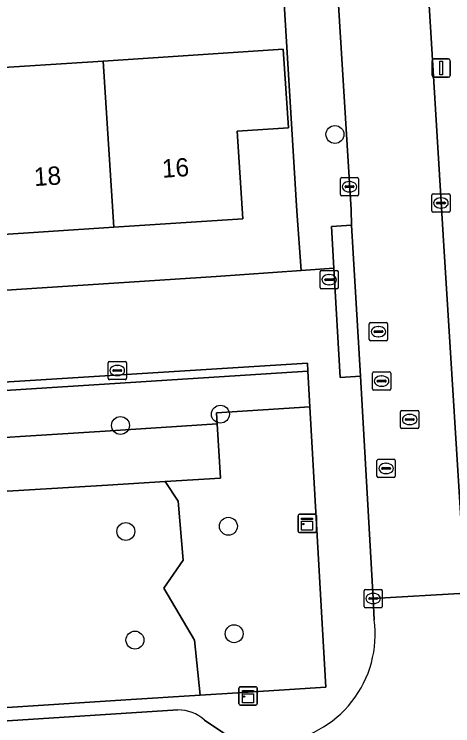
# Model space of a CAD drawing. Extents: x 159680 to 160786, y 387323 to 388340.
# Drawn here: x 160647.82 to 160671.79, y 388039.25 to 388078.14 of the extents above; entities that cross this region are included whole.
import ezdxf

# ---------------------------------------------------------------- set-up
doc = ezdxf.new("R2010")
doc.units = 0
for name, color, linetype in [('IMGEO_Boom', 7, 'Continuous'), ('IMGEO_Brandkraan', 7, 'Continuous'), ('IMGEO_Erf', 7, 'Continuous'), ('IMGEO_Groenvoorziening', 7, 'Continuous'), ('IMGEO_Kast', 7, 'Continuous'), ('IMGEO_Kolk', 7, 'Continuous'), ('IMGEO_Lichtmast', 7, 'Continuous'), ('IMGEO_Pand', 7, 'Continuous'), ('IMGEO_Pand_nummerreeks', 7, 'Continuous'), ('IMGEO_Parkeervlak_open', 7, 'Continuous'), ('IMGEO_Rijbaan_lokaal_open', 7, 'Continuous'), ('IMGEO_Rioolput', 7, 'Continuous'), ('IMGEO_Voetpad_open', 7, 'Continuous')]:
    doc.layers.add(name, color=color, linetype=linetype)

msp = doc.modelspace()

# ---------------------------------------------------------------- linework, layer by layer
at = {"layer": 'IMGEO_Boom'}
for centre in [(160665.348, 388071.568), (160659.088, 388056.278), (160653.624, 388055.665), (160659.525, 388050.154), (160653.918, 388049.872), (160654.416, 388043.934), (160659.838, 388044.282)]:
    msp.add_circle(centre, 0.489, dxfattribs=at)
at = {"layer": 'IMGEO_Brandkraan'}
for p, q in [((160664.533, 388063.204), (160664.533, 388064.056)), ((160664.608, 388064.13), (160665.46, 388064.13)), ((160665.021, 388063.91), (160665.046, 388063.91)), ((160665.534, 388064.056), (160665.534, 388063.204)), ((160664.792, 388063.624), (160664.792, 388063.636)), ((160665.23, 388063.587), (160664.832, 388063.587)), ((160664.835, 388063.673), (160665.233, 388063.673)), ((160665.276, 388063.636), (160665.276, 388063.624)), ((160665.46, 388063.13), (160664.608, 388063.13)), ((160665.044, 388063.35), (160665.019, 388063.35))]:
    msp.add_line(p, q, dxfattribs=at)
for points in [[(160664.533, 388063.204), (160664.533, 388064.056)], [(160664.608, 388064.13), (160665.46, 388064.13)], [(160665.534, 388064.056), (160665.534, 388063.204)], [(160665.46, 388063.13), (160664.608, 388063.13)]]:
    msp.add_lwpolyline(points, dxfattribs=at)
for centre, radius, start, end in [((160664.61, 388064.054), 0.0765, 91.552, 178.448), ((160664.61, 388064.054), 0.0765, 91.552, 178.448), ((160665.458, 388064.054), 0.0765, 1.552, 88.448), ((160665.458, 388064.054), 0.0765, 1.552, 88.448), ((160664.832, 388063.633), 0.0403, 85.8775, 175.7526), ((160664.829, 388063.623), 0.0366, 178.938, 274.7102), ((160665.233, 388063.63), 0.043, 264.8664, 352.4533), ((160665.237, 388063.635), 0.0386, 1.7309, 96.639), ((160664.61, 388063.206), 0.0765, 181.552, 268.448), ((160664.61, 388063.206), 0.0765, 181.552, 268.448), ((160665.458, 388063.206), 0.0765, 271.552, 358.448), ((160665.458, 388063.206), 0.0765, 271.552, 358.448)]:
    msp.add_arc(centre, radius, start, end, dxfattribs=at)
for centre, major_axis, ratio, start_param, end_param in [((160665.02, 388063.63), (-0.387, 0.002), 0.722429, 4.712389, 7.853982), ((160665.045, 388063.63), (-0.39, 0.002), 0.717154, 1.570796, 4.712389)]:
    msp.add_ellipse(centre, major_axis=major_axis, ratio=ratio, start_param=start_param, end_param=end_param, dxfattribs=at)
at = {"layer": 'IMGEO_Erf'}
for points in [[(160589.441, 388059.29), (160658.865, 388063.81), (160663.51, 388064.126), (160663.266, 388067.377), (160662.064, 388087.109), (160661.802, 388087.093), (160662, 388084.024), (160659.307, 388083.868), (160652.256, 388083.367), (160652.038, 388086.446), (160650.805, 388086.383), (160650.941, 388083.734), (160645.485, 388083.454), (160645.358, 388085.92), (160624.881, 388084.548), (160625, 388082.167), (160620.123, 388081.924)], [(160618.8, 388073.417), (160625.685, 388073.865), (160625.512, 388076.531), (160632.455, 388076.984), (160633.927, 388077.08), (160635.557, 388077.186), (160638.916, 388077.404), (160639.092, 388074.699), (160645.787, 388075.134), (160652.672, 388075.582), (160662.523, 388076.223), (160662.802, 388071.933), (160660.006, 388071.751), (160660.318, 388066.959), (160653.262, 388066.5), (160646.377, 388066.052), (160639.319, 388065.593), (160639.093, 388069.065), (160636.098, 388068.87), (160633.101, 388068.675), (160633.323, 388065.26), (160626.274, 388064.802), (160619.389, 388064.354)]]:
    msp.add_lwpolyline(points, dxfattribs=at)
at = {"layer": 'IMGEO_Groenvoorziening'}
for points in [[(160663.975, 388056.679), (160663.863, 388058.623), (160623.071, 388056.018), (160623.208, 388053.498), (160652.793, 388055.359), (160658.917, 388055.748), (160658.883, 388056.35)], [(160663.975, 388056.679), (160658.883, 388056.35), (160658.917, 388055.748), (160659.085, 388052.779), (160656.071, 388052.594), (160656.775, 388051.523), (160657.062, 388048.311), (160655.989, 388046.774), (160657.666, 388043.932), (160657.979, 388040.923), (160659.744, 388041.037), (160664.843, 388041.366), (160664.664, 388044.522)], [(160658.917, 388055.748), (160652.793, 388055.359), (160623.208, 388053.498), (160623.364, 388050.632), (160652.924, 388052.4), (160656.071, 388052.594), (160659.085, 388052.779)], [(160656.071, 388052.594), (160652.924, 388052.4), (160623.364, 388050.632), (160624.042, 388038.732), (160653.923, 388040.661), (160657.979, 388040.923), (160657.666, 388043.932), (160655.989, 388046.774), (160657.062, 388048.311), (160656.775, 388051.523)]]:
    msp.add_lwpolyline(points, close=True, dxfattribs=at)
at = {"layer": 'IMGEO_Kast'}
for p, q in [((160663.334, 388049.888), (160663.334, 388050.729)), ((160663.334, 388050.729), (160663.334, 388049.888)), ((160663.409, 388050.813), (160664.25, 388050.813)), ((160664.25, 388050.813), (160663.409, 388050.813)), ((160664.334, 388050.738), (160664.334, 388049.897)), ((160664.334, 388049.897), (160664.334, 388050.738)), ((160664.259, 388049.813), (160663.418, 388049.813)), ((160663.418, 388049.813), (160664.259, 388049.813)), ((160660.101, 388040.458), (160660.101, 388041.299)), ((160660.101, 388041.299), (160660.101, 388040.458)), ((160660.176, 388041.383), (160661.017, 388041.383)), ((160661.017, 388041.383), (160660.176, 388041.383)), ((160661.101, 388041.308), (160661.101, 388040.467)), ((160661.101, 388040.467), (160661.101, 388041.308)), ((160661.026, 388040.383), (160660.185, 388040.383)), ((160660.185, 388040.383), (160661.026, 388040.383))]:
    msp.add_line(p, q, dxfattribs=at)
for points in [[(160663.529, 388050.603), (160664.129, 388050.603), (160664.129, 388050.518), (160663.529, 388050.518), (160663.529, 388050.603)], [(160663.529, 388050.428), (160664.129, 388050.428), (160664.129, 388049.939), (160663.529, 388049.939), (160663.529, 388050.428)], [(160660.296, 388041.173), (160660.896, 388041.173), (160660.896, 388041.088), (160660.296, 388041.088), (160660.296, 388041.173)], [(160660.296, 388040.998), (160660.896, 388040.998), (160660.896, 388040.509), (160660.296, 388040.509), (160660.296, 388040.998)]]:
    msp.add_lwpolyline(points, dxfattribs=at)
for centre in [(160663.613, 388050.277), (160660.38, 388040.847)]:
    msp.add_circle(centre, 0.0377, dxfattribs=at)
for centre, start, end in [((160663.412, 388050.735), 92.4484, 184.2845), ((160663.412, 388050.735), 92.4484, 184.2845), ((160664.256, 388050.735), 2.4484, 94.2845), ((160664.256, 388050.735), 2.4484, 94.2845), ((160663.412, 388049.891), 182.4484, 274.2845), ((160663.412, 388049.891), 182.4484, 274.2845), ((160664.256, 388049.891), 272.4484, 4.2845), ((160664.256, 388049.891), 272.4484, 4.2845), ((160660.179, 388041.305), 92.4484, 184.2845), ((160660.179, 388041.305), 92.4484, 184.2845), ((160661.023, 388041.305), 2.4484, 94.2845), ((160661.023, 388041.305), 2.4484, 94.2845), ((160660.179, 388040.461), 182.4484, 274.2845), ((160660.179, 388040.461), 182.4484, 274.2845), ((160661.023, 388040.461), 272.4484, 4.2845), ((160661.023, 388040.461), 272.4484, 4.2845)]:
    msp.add_arc(centre, 0.0779, start, end, dxfattribs=at)
at = {"layer": 'IMGEO_Kolk'}
for p, q in [((160665.644, 388068.283), (160665.644, 388069.135)), ((160665.719, 388069.209), (160666.571, 388069.209)), ((160666.132, 388068.989), (160666.157, 388068.989)), ((160666.645, 388069.135), (160666.645, 388068.283)), ((160665.903, 388068.703), (160665.903, 388068.715)), ((160666.341, 388068.666), (160665.943, 388068.666)), ((160665.946, 388068.752), (160666.344, 388068.752)), ((160666.387, 388068.715), (160666.387, 388068.703)), ((160666.571, 388068.209), (160665.719, 388068.209)), ((160666.155, 388068.429), (160666.13, 388068.429)), ((160670.642, 388067.394), (160670.642, 388068.246)), ((160670.717, 388068.32), (160671.569, 388068.32)), ((160671.643, 388068.246), (160671.643, 388067.394)), ((160670.901, 388067.814), (160670.901, 388067.826)), ((160671.339, 388067.777), (160670.941, 388067.777)), ((160670.944, 388067.863), (160671.342, 388067.863)), ((160671.13, 388068.1), (160671.155, 388068.1)), ((160671.385, 388067.826), (160671.385, 388067.814)), ((160671.153, 388067.54), (160671.128, 388067.54)), ((160671.569, 388067.32), (160670.717, 388067.32)), ((160653.027, 388059.167), (160653.879, 388059.167)), ((160652.952, 388058.241), (160652.952, 388059.093)), ((160653.44, 388058.947), (160653.465, 388058.947)), ((160653.953, 388059.093), (160653.953, 388058.241)), ((160653.211, 388058.661), (160653.211, 388058.673)), ((160653.649, 388058.624), (160653.251, 388058.624)), ((160653.254, 388058.71), (160653.652, 388058.71)), ((160653.463, 388058.387), (160653.438, 388058.387)), ((160653.695, 388058.673), (160653.695, 388058.661)), ((160653.879, 388058.167), (160653.027, 388058.167)), ((160666.938, 388045.779), (160666.938, 388046.631)), ((160667.013, 388046.705), (160667.865, 388046.705)), ((160667.426, 388046.485), (160667.451, 388046.485)), ((160667.939, 388046.631), (160667.939, 388045.779)), ((160667.197, 388046.199), (160667.197, 388046.211)), ((160667.635, 388046.162), (160667.237, 388046.162)), ((160667.24, 388046.248), (160667.638, 388046.248)), ((160667.681, 388046.211), (160667.681, 388046.199)), ((160667.865, 388045.705), (160667.013, 388045.705)), ((160667.449, 388045.925), (160667.424, 388045.925))]:
    msp.add_line(p, q, dxfattribs=at)
for points in [[(160665.644, 388068.283), (160665.644, 388069.135)], [(160665.719, 388069.209), (160666.571, 388069.209)], [(160666.645, 388069.135), (160666.645, 388068.283)], [(160666.571, 388068.209), (160665.719, 388068.209)], [(160670.642, 388067.394), (160670.642, 388068.246)], [(160670.717, 388068.32), (160671.569, 388068.32)], [(160671.643, 388068.246), (160671.643, 388067.394)], [(160671.569, 388067.32), (160670.717, 388067.32)], [(160653.027, 388059.167), (160653.879, 388059.167)], [(160652.952, 388058.241), (160652.952, 388059.093)], [(160653.953, 388059.093), (160653.953, 388058.241)], [(160653.879, 388058.167), (160653.027, 388058.167)], [(160666.938, 388045.779), (160666.938, 388046.631)], [(160667.013, 388046.705), (160667.865, 388046.705)], [(160667.939, 388046.631), (160667.939, 388045.779)], [(160667.865, 388045.705), (160667.013, 388045.705)]]:
    msp.add_lwpolyline(points, dxfattribs=at)
for centre, radius, start, end in [((160665.721, 388069.133), 0.0765, 91.552, 178.448), ((160665.721, 388069.133), 0.0765, 91.552, 178.448), ((160666.569, 388069.133), 0.0765, 1.552, 88.448), ((160666.569, 388069.133), 0.0765, 1.552, 88.448), ((160665.943, 388068.712), 0.0403, 85.8775, 175.7526), ((160665.94, 388068.702), 0.0366, 178.938, 274.7102), ((160666.344, 388068.709), 0.043, 264.8664, 352.4533), ((160666.348, 388068.714), 0.0386, 1.7309, 96.639), ((160665.721, 388068.285), 0.0765, 181.552, 268.448), ((160665.721, 388068.285), 0.0765, 181.552, 268.448), ((160666.569, 388068.285), 0.0765, 271.552, 358.448), ((160666.569, 388068.285), 0.0765, 271.552, 358.448), ((160670.719, 388068.244), 0.0765, 91.552, 178.448), ((160670.719, 388068.244), 0.0765, 91.552, 178.448), ((160671.567, 388068.244), 0.0765, 1.552, 88.448), ((160671.567, 388068.244), 0.0765, 1.552, 88.448), ((160670.941, 388067.823), 0.0403, 85.8775, 175.7526), ((160670.938, 388067.813), 0.0366, 178.938, 274.7102), ((160671.342, 388067.82), 0.043, 264.8664, 352.4533), ((160671.346, 388067.825), 0.0386, 1.7309, 96.639), ((160670.719, 388067.396), 0.0765, 181.552, 268.448), ((160670.719, 388067.396), 0.0765, 181.552, 268.448), ((160671.567, 388067.396), 0.0765, 271.552, 358.448), ((160671.567, 388067.396), 0.0765, 271.552, 358.448), ((160653.029, 388059.091), 0.0765, 91.552, 178.448), ((160653.029, 388059.091), 0.0765, 91.552, 178.448), ((160653.877, 388059.091), 0.0765, 1.552, 88.448), ((160653.877, 388059.091), 0.0765, 1.552, 88.448), ((160653.251, 388058.67), 0.0403, 85.8775, 175.7526), ((160653.248, 388058.66), 0.0366, 178.938, 274.7102), ((160653.652, 388058.667), 0.043, 264.8664, 352.4533), ((160653.656, 388058.672), 0.0386, 1.7309, 96.639), ((160653.029, 388058.243), 0.0765, 181.552, 268.448), ((160653.029, 388058.243), 0.0765, 181.552, 268.448), ((160653.877, 388058.243), 0.0765, 271.552, 358.448), ((160653.877, 388058.243), 0.0765, 271.552, 358.448), ((160667.015, 388046.629), 0.0765, 91.552, 178.448), ((160667.015, 388046.629), 0.0765, 91.552, 178.448), ((160667.863, 388046.629), 0.0765, 1.552, 88.448), ((160667.863, 388046.629), 0.0765, 1.552, 88.448), ((160667.237, 388046.208), 0.0403, 85.8775, 175.7526), ((160667.234, 388046.198), 0.0366, 178.938, 274.7102), ((160667.638, 388046.205), 0.043, 264.8664, 352.4533), ((160667.642, 388046.21), 0.0386, 1.7309, 96.639), ((160667.015, 388045.781), 0.0765, 181.552, 268.448), ((160667.015, 388045.781), 0.0765, 181.552, 268.448), ((160667.863, 388045.781), 0.0765, 271.552, 358.448), ((160667.863, 388045.781), 0.0765, 271.552, 358.448)]:
    msp.add_arc(centre, radius, start, end, dxfattribs=at)
for centre, major_axis, ratio, start_param, end_param in [((160666.131, 388068.709), (-0.387, 0.002), 0.722429, 4.712389, 7.853982), ((160666.156, 388068.709), (-0.39, 0.002), 0.717154, 1.570796, 4.712389), ((160671.129, 388067.82), (-0.387, 0.002), 0.722429, 4.712389, 7.853982), ((160671.154, 388067.82), (-0.39, 0.002), 0.717154, 1.570796, 4.712389), ((160653.439, 388058.667), (-0.387, 0.002), 0.722429, 4.712389, 7.853982), ((160653.464, 388058.667), (-0.39, 0.002), 0.717154, 1.570796, 4.712389), ((160667.425, 388046.205), (-0.387, 0.002), 0.722429, 4.712389, 7.853982), ((160667.45, 388046.205), (-0.39, 0.002), 0.717154, 1.570796, 4.712389)]:
    msp.add_ellipse(centre, major_axis=major_axis, ratio=ratio, start_param=start_param, end_param=end_param, dxfattribs=at)
at = {"layer": 'IMGEO_Lichtmast'}
for p, q in [((160670.661, 388074.793), (160670.661, 388075.593)), ((160670.661, 388075.593), (160670.661, 388074.793)), ((160670.761, 388075.693), (160671.551, 388075.693)), ((160671.551, 388075.693), (160670.761, 388075.693)), ((160671.651, 388075.593), (160671.651, 388074.793)), ((160671.651, 388074.793), (160671.651, 388075.593)), ((160671.551, 388074.693), (160670.761, 388074.693)), ((160670.761, 388074.693), (160671.551, 388074.693))]:
    msp.add_line(p, q, dxfattribs=at)
msp.add_lwpolyline([(160671.081, 388075.568), (160671.231, 388075.568), (160671.231, 388074.818), (160671.081, 388074.818), (160671.081, 388075.568)], dxfattribs=at)
for centre, start, end in [((160670.761, 388075.593), 90, 180), ((160670.761, 388075.593), 90, 180), ((160671.551, 388075.593), 0, 90), ((160671.551, 388075.593), 360, 90), ((160670.761, 388074.793), 180, 270), ((160670.761, 388074.793), 180, 270), ((160671.551, 388074.793), 270, 0), ((160671.551, 388074.793), 270, 0)]:
    msp.add_arc(centre, 0.1, start, end, dxfattribs=at)
at = {"layer": 'IMGEO_Pand'}
for points in [[(160653.262, 388066.5), (160660.318, 388066.959), (160660.006, 388071.751), (160662.802, 388071.933), (160662.523, 388076.223), (160652.672, 388075.582)], [(160652.672, 388075.582), (160645.787, 388075.134), (160646.377, 388066.052), (160653.262, 388066.5)]]:
    msp.add_lwpolyline(points, close=True, dxfattribs=at)
at = {"layer": 'IMGEO_Parkeervlak_open'}
for points in [[(160656.766, 388040.116), (160564.974, 388034.204)], [(160564.258, 388033.873), (160562.559, 388032.027), (160660.276, 388038.169), (160658.224, 388039.559)]]:
    msp.add_lwpolyline(points, dxfattribs=at)
msp.add_arc((160656.782, 388037.971), 2.145, 47.7557, 90.4275, dxfattribs=at)
at = {"layer": 'IMGEO_Rijbaan_lokaal_open'}
for points in [[(160671.163, 388067.873), (160669.141, 388101.076), (160668.998, 388103.339), (160663.603, 388187.183), (160658.745, 388186.845), (160664.062, 388103.337), (160664.558, 388095.433), (160664.984, 388087.883), (160665.295, 388082.791), (160666.23, 388067.451), (160666.251, 388066.616), (160666.752, 388058.361), (160667.439, 388046.205), (160672.49, 388046.5), (160671.272, 388066.072)], [(160663.863, 388058.623), (160663.84, 388059.06), (160623.044, 388056.517), (160623.071, 388056.018)]]:
    msp.add_lwpolyline(points, close=True, dxfattribs=at)
msp.add_lwpolyline([(160672.534, 388045.171), (160672.49, 388046.5), (160667.439, 388046.205), (160667.496, 388045.047)], dxfattribs=at)
msp.add_arc((160661.596, 388044.252), 5.953, 276.0322, 7.6752, dxfattribs=at)
at = {"layer": 'IMGEO_Rioolput'}
for p, q in [((160667.226, 388060.364), (160667.226, 388061.216)), ((160667.301, 388061.29), (160668.153, 388061.29)), ((160668.227, 388061.216), (160668.227, 388060.364)), ((160667.485, 388060.784), (160667.485, 388060.796)), ((160667.923, 388060.747), (160667.525, 388060.747)), ((160667.528, 388060.833), (160667.926, 388060.833)), ((160667.714, 388061.07), (160667.739, 388061.07)), ((160667.969, 388060.796), (160667.969, 388060.784)), ((160667.737, 388060.51), (160667.712, 388060.51)), ((160668.153, 388060.29), (160667.301, 388060.29)), ((160667.4, 388057.663), (160667.4, 388058.515)), ((160667.475, 388058.589), (160668.327, 388058.589)), ((160668.401, 388058.515), (160668.401, 388057.663)), ((160667.659, 388058.083), (160667.659, 388058.095)), ((160668.097, 388058.046), (160667.699, 388058.046)), ((160667.702, 388058.132), (160668.1, 388058.132)), ((160667.888, 388058.369), (160667.913, 388058.369)), ((160668.143, 388058.095), (160668.143, 388058.083)), ((160667.911, 388057.809), (160667.886, 388057.809)), ((160668.327, 388057.589), (160667.475, 388057.589)), ((160669.01, 388056.49), (160669.862, 388056.49)), ((160668.935, 388055.564), (160668.935, 388056.416)), ((160669.423, 388056.27), (160669.448, 388056.27)), ((160669.936, 388056.416), (160669.936, 388055.564)), ((160669.194, 388055.984), (160669.194, 388055.996)), ((160669.632, 388055.947), (160669.234, 388055.947)), ((160669.237, 388056.033), (160669.635, 388056.033)), ((160669.446, 388055.71), (160669.421, 388055.71)), ((160669.678, 388055.996), (160669.678, 388055.984)), ((160669.862, 388055.49), (160669.01, 388055.49)), ((160667.645, 388052.889), (160667.645, 388053.741)), ((160667.72, 388053.815), (160668.572, 388053.815)), ((160668.646, 388053.741), (160668.646, 388052.889)), ((160667.947, 388053.358), (160668.345, 388053.358)), ((160668.133, 388053.595), (160668.158, 388053.595)), ((160667.904, 388053.309), (160667.904, 388053.321)), ((160668.342, 388053.272), (160667.944, 388053.272)), ((160668.156, 388053.035), (160668.131, 388053.035)), ((160668.388, 388053.321), (160668.388, 388053.309)), ((160668.572, 388052.815), (160667.72, 388052.815))]:
    msp.add_line(p, q, dxfattribs=at)
for points in [[(160667.226, 388060.364), (160667.226, 388061.216)], [(160667.301, 388061.29), (160668.153, 388061.29)], [(160668.227, 388061.216), (160668.227, 388060.364)], [(160668.153, 388060.29), (160667.301, 388060.29)], [(160667.4, 388057.663), (160667.4, 388058.515)], [(160667.475, 388058.589), (160668.327, 388058.589)], [(160668.401, 388058.515), (160668.401, 388057.663)], [(160668.327, 388057.589), (160667.475, 388057.589)], [(160669.01, 388056.49), (160669.862, 388056.49)], [(160668.935, 388055.564), (160668.935, 388056.416)], [(160669.936, 388056.416), (160669.936, 388055.564)], [(160669.862, 388055.49), (160669.01, 388055.49)], [(160667.645, 388052.889), (160667.645, 388053.741)], [(160667.72, 388053.815), (160668.572, 388053.815)], [(160668.646, 388053.741), (160668.646, 388052.889)], [(160668.572, 388052.815), (160667.72, 388052.815)]]:
    msp.add_lwpolyline(points, dxfattribs=at)
for centre, radius, start, end in [((160667.303, 388061.214), 0.0765, 91.552, 178.448), ((160667.303, 388061.214), 0.0765, 91.552, 178.448), ((160668.151, 388061.214), 0.0765, 1.552, 88.448), ((160668.151, 388061.214), 0.0765, 1.552, 88.448), ((160667.525, 388060.793), 0.0403, 85.8775, 175.7526), ((160667.522, 388060.783), 0.0366, 178.938, 274.7102), ((160667.926, 388060.79), 0.043, 264.8664, 352.4533), ((160667.93, 388060.795), 0.0386, 1.7309, 96.639), ((160667.303, 388060.366), 0.0765, 181.552, 268.448), ((160667.303, 388060.366), 0.0765, 181.552, 268.448), ((160668.151, 388060.366), 0.0765, 271.552, 358.448), ((160668.151, 388060.366), 0.0765, 271.552, 358.448), ((160667.477, 388058.513), 0.0765, 91.552, 178.448), ((160667.477, 388058.513), 0.0765, 91.552, 178.448), ((160668.325, 388058.513), 0.0765, 1.552, 88.448), ((160668.325, 388058.513), 0.0765, 1.552, 88.448), ((160667.699, 388058.092), 0.0403, 85.8775, 175.7526), ((160667.696, 388058.082), 0.0366, 178.938, 274.7102), ((160668.1, 388058.089), 0.043, 264.8664, 352.4533), ((160668.104, 388058.094), 0.0386, 1.7309, 96.639), ((160667.477, 388057.665), 0.0765, 181.552, 268.448), ((160667.477, 388057.665), 0.0765, 181.552, 268.448), ((160668.325, 388057.665), 0.0765, 271.552, 358.448), ((160668.325, 388057.665), 0.0765, 271.552, 358.448), ((160669.012, 388056.414), 0.0765, 91.552, 178.448), ((160669.012, 388056.414), 0.0765, 91.552, 178.448), ((160669.86, 388056.414), 0.0765, 1.552, 88.448), ((160669.86, 388056.414), 0.0765, 1.552, 88.448), ((160669.234, 388055.993), 0.0403, 85.8775, 175.7526), ((160669.231, 388055.983), 0.0366, 178.938, 274.7102), ((160669.635, 388055.99), 0.043, 264.8664, 352.4533), ((160669.639, 388055.995), 0.0386, 1.7309, 96.639), ((160669.012, 388055.566), 0.0765, 181.552, 268.448), ((160669.012, 388055.566), 0.0765, 181.552, 268.448), ((160669.86, 388055.566), 0.0765, 271.552, 358.448), ((160669.86, 388055.566), 0.0765, 271.552, 358.448), ((160667.722, 388053.739), 0.0765, 91.552, 178.448), ((160667.722, 388053.739), 0.0765, 91.552, 178.448), ((160668.57, 388053.739), 0.0765, 1.552, 88.448), ((160668.57, 388053.739), 0.0765, 1.552, 88.448), ((160667.944, 388053.318), 0.0403, 85.8775, 175.7526), ((160668.349, 388053.32), 0.0386, 1.7309, 96.639), ((160667.941, 388053.308), 0.0366, 178.938, 274.7102), ((160668.345, 388053.315), 0.043, 264.8664, 352.4533), ((160667.722, 388052.891), 0.0765, 181.552, 268.448), ((160667.722, 388052.891), 0.0765, 181.552, 268.448), ((160668.57, 388052.891), 0.0765, 271.552, 358.448), ((160668.57, 388052.891), 0.0765, 271.552, 358.448)]:
    msp.add_arc(centre, radius, start, end, dxfattribs=at)
for centre, major_axis, ratio, start_param, end_param in [((160667.713, 388060.79), (-0.387, 0.002), 0.722429, 4.712389, 7.853982), ((160667.738, 388060.79), (-0.39, 0.002), 0.717154, 1.570796, 4.712389), ((160667.887, 388058.089), (-0.387, 0.002), 0.722429, 4.712389, 7.853982), ((160667.912, 388058.089), (-0.39, 0.002), 0.717154, 1.570796, 4.712389), ((160669.422, 388055.99), (-0.387, 0.002), 0.722429, 4.712389, 7.853982), ((160669.447, 388055.99), (-0.39, 0.002), 0.717154, 1.570796, 4.712389), ((160668.132, 388053.315), (-0.387, 0.002), 0.722429, 4.712389, 7.853982), ((160668.157, 388053.315), (-0.39, 0.002), 0.717154, 1.570796, 4.712389)]:
    msp.add_ellipse(centre, major_axis=major_axis, ratio=ratio, start_param=start_param, end_param=end_param, dxfattribs=at)
at = {"layer": 'IMGEO_Voetpad_open'}
for points in [[(160657.865, 388152.122), (160660.622, 388109.965), (160660.715, 388108.538), (160661.165, 388101.647), (160661.181, 388101.407), (160661.613, 388094.577), (160661.971, 388088.637), (160662.064, 388087.109), (160663.266, 388067.377), (160663.51, 388064.126), (160665.294, 388064.252), (160665.166, 388066.545), (160666.251, 388066.616), (160666.23, 388067.451), (160665.295, 388082.791), (160664.212, 388082.753), (160663.926, 388087.856), (160664.984, 388087.883), (160664.558, 388095.433), (160663.556, 388095.362), (160663.125, 388103.369), (160664.062, 388103.337), (160658.745, 388186.845)], [(160670.123, 388103.155), (160670.225, 388101.191), (160669.141, 388101.076), (160671.163, 388067.873), (160671.272, 388066.072), (160672.49, 388046.5), (160672.534, 388045.171)], [(160666.752, 388058.361), (160665.628, 388058.294), (160665.294, 388064.252), (160663.51, 388064.126), (160658.865, 388063.81), (160589.441, 388059.29), (160582.635, 388058.9), (160581.136, 388058.814), (160570.781, 388058.22), (160563.918, 388057.787), (160558.236, 388057.383), (160556.59, 388057.348), (160554.712, 388057.169), (160555.123, 388051.045), (160554.043, 388050.957), (160554.799, 388039.237), (160554.935, 388037.17)], [(160667.496, 388045.047), (160667.439, 388046.205), (160666.752, 388058.361)], [(160564.974, 388034.204), (160656.766, 388040.116)], [(160658.224, 388039.559), (160660.276, 388038.169), (160662.222, 388038.332)]]:
    msp.add_lwpolyline(points, dxfattribs=at)
for points in [[(160666.251, 388066.616), (160665.166, 388066.545), (160665.294, 388064.252), (160665.628, 388058.294), (160666.752, 388058.361)], [(160664.664, 388044.522), (160664.843, 388041.366), (160659.744, 388041.037), (160657.979, 388040.923), (160653.923, 388040.661), (160624.042, 388038.732), (160623.364, 388050.632), (160623.208, 388053.498), (160623.071, 388056.018), (160623.044, 388056.517), (160663.84, 388059.06), (160663.863, 388058.623), (160663.975, 388056.679)]]:
    msp.add_lwpolyline(points, close=True, dxfattribs=at)
for centre, radius, start, end in [((160661.596, 388044.252), 5.953, 276.0322, 7.6752), ((160656.782, 388037.971), 2.145, 47.7557, 90.4275)]:
    msp.add_arc(centre, radius, start, end, dxfattribs=at)

# ---------------------------------------------------------------- texts
at = {"layer": 'IMGEO_Pand_nummerreeks'}
for s, p in [('16', (160655.921, 388069.198)), ('18', (160648.924, 388068.744))]:
    msp.add_text(s, height=1, rotation=3.7219, dxfattribs=at).set_placement(p)

doc.saveas('drawing.dxf')
